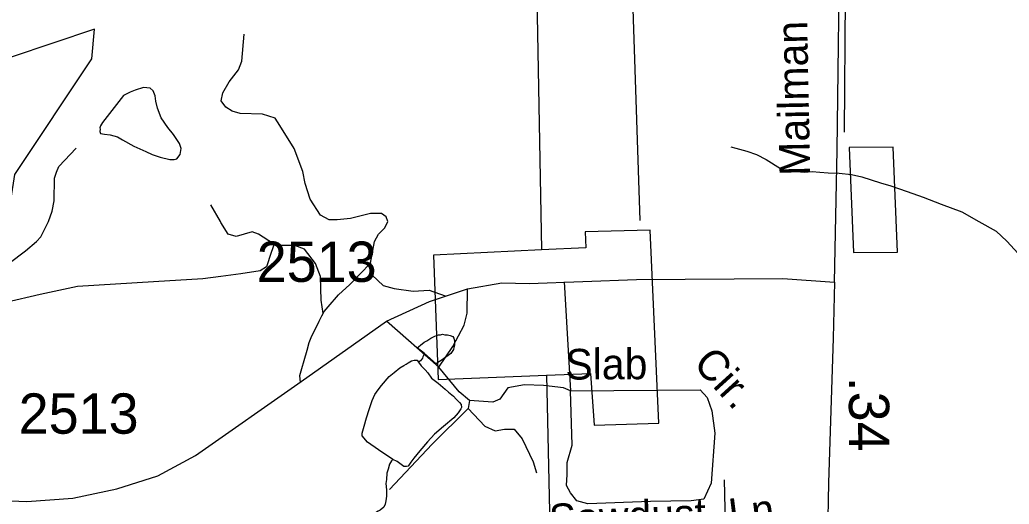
# Model space of a CAD drawing. Extents: x 2169602 to 2449496, y 721995 to 810662.
# Drawn here: x 2400543 to 2403611, y 804152 to 805653 of the extents above; entities that cross this region are included whole.
import ezdxf

# ---------------------------------------------------------------- set-up
doc = ezdxf.new("R2010")
doc.units = 0
doc.layers.add('Default', color=7, linetype='Continuous')

msp = doc.modelspace()

# ---------------------------------------------------------------- linework, layer by layer
at = {"layer": 'Default'}
for p, q in [((2402135.5, 806273.5), (2402160.9, 804940)), ((2403100.6, 805305.2), (2403105.6, 806108.2)), ((2402231, 804840.8), (2402250.7, 804503.4)), ((2401842.1, 804576.1), (2401680, 804718.9)), ((2402176.1, 804551.4), (2402229.5, 802176)), ((2401938.1, 804472.6), (2401933.2, 804448))]:
    msp.add_line(p, q, dxfattribs=at)
for points in [[(2403069.6, 804840.3), (2403077.9, 805248.7), (2403087.3, 805983.8), (2403086.3, 806639.3), (2403094.7, 807022.5), (2403099.9, 807141.9)], [(2402425.4, 806214.5), (2402429.8, 806167.5), (2402429.8, 806139.4), (2402430.1, 806038.3), (2402434.9, 805968.2), (2402465.9, 805031)], [(2400137, 804955.1), (2400195.9, 804888.3), (2400229.9, 804812.2), (2400328.9, 804846.2), (2400503, 805013.2), (2400528, 805173.5), (2400766.9, 805532.7), (2400774.9, 805624.4), (2400517, 805537.8), (2400460, 805348.7), (2400318.9, 805230.2), (2400161, 805161.3), (2400136, 805129), (2400137, 804955.1)], [(2401630.4, 804898.7), (2401635.4, 804927), (2401642.7, 804966.4), (2401655.1, 804988.5), (2401674.7, 805008.2), (2401684.6, 805027.9), (2401679.7, 805042.7), (2401664.9, 805052.6), (2401630.4, 805052.6), (2401568.9, 805037.8), (2401527.1, 805032.9), (2401502.4, 805032.9), (2401475.4, 805047.6), (2401443.4, 805096.9), (2401428.6, 805146.1), (2401421.2, 805183.1), (2401394.1, 805254.5), (2401349.8, 805325.9), (2401335.1, 805348.1), (2401295.7, 805360.4), (2401226.8, 805362.8), (2401202.1, 805370.2), (2401182.4, 805382.5), (2401167.7, 805402.2), (2401172.6, 805426.9), (2401192.3, 805461.3), (2401221.8, 805498.3), (2401231.7, 805525.4), (2401239.1, 805609.1)], [(2400865.1, 805418.9), (2400800.1, 805334.6), (2400794.2, 805324.5), (2400791.9, 805318.4), (2400792.2, 805314.7), (2400791.9, 805306.6), (2400794, 805300.6), (2400805.9, 805298.4), (2400823.9, 805296.9), (2400846.3, 805290.7), (2400862.1, 805281), (2400896.7, 805261.2), (2400934.5, 805245.3), (2400954.3, 805235.4), (2400978.5, 805227.7), (2401008.5, 805220), (2401022.4, 805219.8), (2401030.4, 805221.9), (2401040.5, 805236.2), (2401044.2, 805253.9), (2401038.4, 805269.8), (2401020, 805297.7), (2401002.1, 805319.9), (2400981.6, 805349.7), (2400969.9, 805379.5), (2400965.6, 805401.6), (2400963.6, 805417.4), (2400957.2, 805433.3), (2400947.2, 805441.4), (2400927.5, 805443.1), (2400901.4, 805435.3), (2400885.7, 805429.2), (2400865.1, 805418.9)], [(2400408.6, 804822), (2400561.4, 804937.6), (2400595, 804966), (2400608.8, 804980.1), (2400632.4, 805028.4), (2400644.1, 805060.5), (2400649.7, 805092.6), (2400651, 805162.6), (2400656.8, 805180.7), (2400664.5, 805198.7), (2400718.1, 805255.2)], [(2402747.4, 805259.5), (2402763.8, 805255.8), (2402797.4, 805245.8), (2402827.6, 805236), (2402857.7, 805220.1), (2402902, 805192.3), (2402911.9, 805188.4), (2402923.5, 805184.6), (2402951.8, 805182.8), (2402975.6, 805180.8), (2402999.8, 805183.2), (2403023.8, 805181.2), (2403049.9, 805179.3), (2403083.9, 805177.4), (2403122, 805173.7), (2403153.8, 805166), (2403212, 805148.3), (2403244, 805138.6), (2403294.3, 805120.9), (2403344.3, 805103.1), (2403400.3, 805081.3), (2403464.3, 805057.8), (2403516.3, 805028), (2403570.9, 804998.3), (2403603.1, 804966.7), (2403638.8, 804928.8)], [(2403128.5, 804931.5), (2403264.5, 804932.9), (2403251.2, 805258.7), (2403115.2, 805257.3), (2403128.5, 804931.5)], [(2401167.1, 805025), (2401165.2, 805027.9), (2401135.7, 805079.7)], [(2401332.4, 804958.1), (2401330.1, 804959), (2401283.4, 804988.5), (2401263.7, 804995.9), (2401214.4, 804981.2), (2401189.8, 804988.5), (2401167.1, 805025)], [(2402176.1, 804551.4), (2402312.5, 804556.8), (2402324.1, 804397), (2402524.2, 804403.1), (2402497.8, 805000.8), (2402295.8, 804996.5), (2402298.4, 804946.7), (2402160.9, 804940)], [(2401332.4, 804958.1), (2401322.8, 804931.9), (2401308, 804887.6), (2401288.3, 804875.3), (2401229.2, 804865.4), (2401167.1, 804857.6)], [(2401483.9, 804742.9), (2401477.8, 804784.2), (2401475.4, 804858), (2401460.6, 804897.4), (2401426.1, 804941.8), (2401396.6, 804954.1), (2401342.4, 804954.1), (2401332.4, 804958.1)], [(2402160.9, 804940), (2401826.5, 804923.8), (2401840.6, 804537.9), (2402176.1, 804551.4)], [(2401483.9, 804742.9), (2401487.6, 804749.5), (2401499.5, 804763.6), (2401532, 804800.2), (2401566.4, 804832.2), (2401630.4, 804898.7)], [(2401630.4, 804898.7), (2401635.4, 804861.7), (2401669.8, 804829.7), (2401704.3, 804819.9), (2401763.4, 804812.5), (2401812.6, 804814.9), (2401861.8, 804797.7)], [(2398773.6, 804784.8), (2398928, 804576.5), (2399074.5, 804396.3), (2399177, 804314.7), (2399315.1, 804239.3), (2399413.5, 804207.9), (2399707.5, 804193.2), (2400218.2, 804174.4), (2400565.6, 804159.7), (2400707.9, 804170.2), (2400843.9, 804199.5), (2400971.6, 804239.3), (2401087.7, 804302.1), (2401416.3, 804532.5), (2401680, 804718.9), (2401813.9, 804779.6), (2401931.1, 804819.4), (2402037.8, 804838.2), (2402122.6, 804836.1), (2402455.3, 804848.7), (2402909.5, 804850.8), (2403069.6, 804840.3)], [(2401167.1, 804857.6), (2401111.1, 804850.6), (2400958.5, 804840.8), (2400722.1, 804826), (2400606.5, 804801.4), (2400500.6, 804776.8), (2400434.2, 804715.2), (2400404.6, 804688.1), (2400399.7, 804646.2), (2400394.8, 804579.8), (2400380, 804537.9), (2400301.2, 804449.2)], [(2401842.1, 804576.1), (2401886.4, 804640.1), (2401920.9, 804706.6), (2401930.7, 804743.5), (2401931.1, 804819.4)], [(2403069.6, 804840.3), (2403064.8, 804666.5), (2403050.2, 804218.3), (2403038.7, 803564.9), (2403034, 803052.9)], [(2401413.8, 804529.3), (2401411.7, 804550.7), (2401417.4, 804572.7), (2401425.3, 804596.8), (2401434.9, 804629), (2401440.6, 804653.1), (2401448.4, 804673.1), (2401462.2, 804699.2), (2401471.8, 804719.2), (2401479.7, 804735.4), (2401483.9, 804742.9)], [(2401797.7, 804618.3), (2401775.6, 804636.2), (2401785.4, 804644.5), (2401797.3, 804654.4), (2401805.7, 804658.4), (2401817.6, 804666.4), (2401829.7, 804672.7), (2401835.5, 804674.6), (2401841.4, 804676.6), (2401847.3, 804676.5), (2401853.7, 804678.8), (2401861.3, 804676.8), (2401869.5, 804676.8), (2401877.7, 804674.7), (2401885.5, 804671.1), (2401889.6, 804666.8), (2401891.6, 804658.8), (2401891.4, 804650.7), (2401891.4, 804645), (2401889.2, 804636.9), (2401887.7, 804631), (2401883.8, 804625.1), (2401879.7, 804618.8), (2401871.5, 804612.8), (2401861.7, 804604.9), (2401849.8, 804596.6), (2401839.8, 804590.8), (2401834, 804586.8), (2401797.7, 804618.3)], [(2401797.7, 804618.3), (2401793.4, 804608.3), (2401792, 804604.5), (2401785.4, 804596.2), (2401779.7, 804592.2)], [(2401699.7, 804289.9), (2401655.2, 804319.7), (2401621, 804343.6), (2401605.2, 804363.4), (2401605.4, 804371.5), (2401611.1, 804393.4), (2401618.7, 804419.4), (2401626.5, 804445.4), (2401636.3, 804473.5), (2401644.3, 804491.8), (2401654.4, 804505.7), (2401664.4, 804519.5), (2401688.2, 804548), (2401703.8, 804559.8), (2401721.9, 804574.1), (2401733.7, 804582.1), (2401741.7, 804586.1), (2401747.9, 804590.1), (2401757.9, 804596.3), (2401765.9, 804598.3), (2401775.6, 804598.5), (2401779.7, 804592.2)], [(2401779.7, 804592.2), (2401787.9, 804580.4), (2401800, 804568.4), (2401808.2, 804558.7), (2401820.3, 804542.6), (2401828.3, 804536.6), (2401840.2, 804526.6), (2401862.3, 804508.7), (2401872.6, 804499), (2401888.4, 804486.9), (2401896.6, 804477.1), (2401906.4, 804467.2), (2401912.1, 804461), (2401912.6, 804451.2), (2401910.7, 804447), (2401902.7, 804435.3), (2401888.6, 804419.1), (2401857, 804392.7), (2401829.1, 804368.5), (2401807.4, 804344.6), (2401783.6, 804316.6), (2401765.3, 804294.2), (2401755.7, 804282.2), (2401747.7, 804270), (2401742, 804268.1), (2401733.7, 804268.1), (2401713.7, 804284.1), (2401699.7, 804289.9)], [(2401938.1, 804472.6), (2401906.1, 804499.7), (2401842.1, 804576.1)], [(2402250.7, 804503.4), (2402228.6, 804512), (2402167, 804519.4), (2402108, 804521.9), (2402056.3, 804512), (2402031.7, 804477.6), (2402009.5, 804467.7), (2401938.1, 804472.6)], [(2402250.7, 804503.4), (2402653, 804505.8), (2402674.1, 804482.5), (2402688.9, 804440.6), (2402698.7, 804371.7), (2402686.4, 804216.5), (2402664.3, 804167.3), (2402624.9, 804162.4), (2402499.3, 804159.9), (2402304.9, 804152.5), (2402270.4, 804162.4), (2402250.7, 804187), (2402238.4, 804209.1), (2402240.9, 804243.6), (2402240.9, 804280.6), (2402255.7, 804334.7), (2402250.7, 804503.4)], [(2401933.2, 804448), (2401822.4, 804337.2), (2401689.5, 804196.8)], [(2401933.2, 804448), (2401984.9, 804393.8), (2402016.9, 804379.1), (2402046.4, 804384), (2402076, 804384), (2402100.6, 804354.4), (2402135, 804283), (2402144.9, 804248.5)], [(2401699.7, 804289.9), (2401695.6, 804286), (2401689.7, 804276), (2401685.8, 804259.9), (2401681.7, 804248), (2401680, 804228), (2401678, 804215.7), (2401680.2, 804195.9), (2401680.2, 804183.7), (2401680.2, 804176), (2401678.4, 804161.7), (2401676.3, 804151.9), (2401672.4, 804141.9), (2401660.3, 804133.6), (2401654.2, 804129.6), (2401640.7, 804121.6), (2401632.9, 804115.4), (2401630.4, 804111.7), (2401622.4, 804099.6), (2401601.1, 804067.6), (2401577.1, 804033.4), (2401557.2, 804011.3), (2401549.2, 804001.1)], [(2402732.7, 804047.4), (2402727.8, 804227.2)]]:
    msp.add_lwpolyline(points, dxfattribs=at)

# ---------------------------------------------------------------- texts
for s, height, rotation, p in [('Mailman', 95, 91.1467, (2402994, 805170.7)), ('Slab', 95, 0.3352, (2402235.1, 804537.8)), ('Cir.', 95, 312.2613, (2402627.5, 804585)), ('.34', 125, 270.2199, (2403113.6, 804546.8)), ('Sawdust', 95, 2.1757, (2402185.7, 804057.3)), ('Ln.', 95, 7.1284, (2402747.3, 804073.2))]:
    msp.add_text(s, height=height, rotation=rotation, dxfattribs=at).set_placement(p)
for p in [(2401278, 804840.8), (2400539.9, 804370.1)]:
    msp.add_text('2513', height=125, dxfattribs=at).set_placement(p)

doc.saveas('drawing.dxf')
